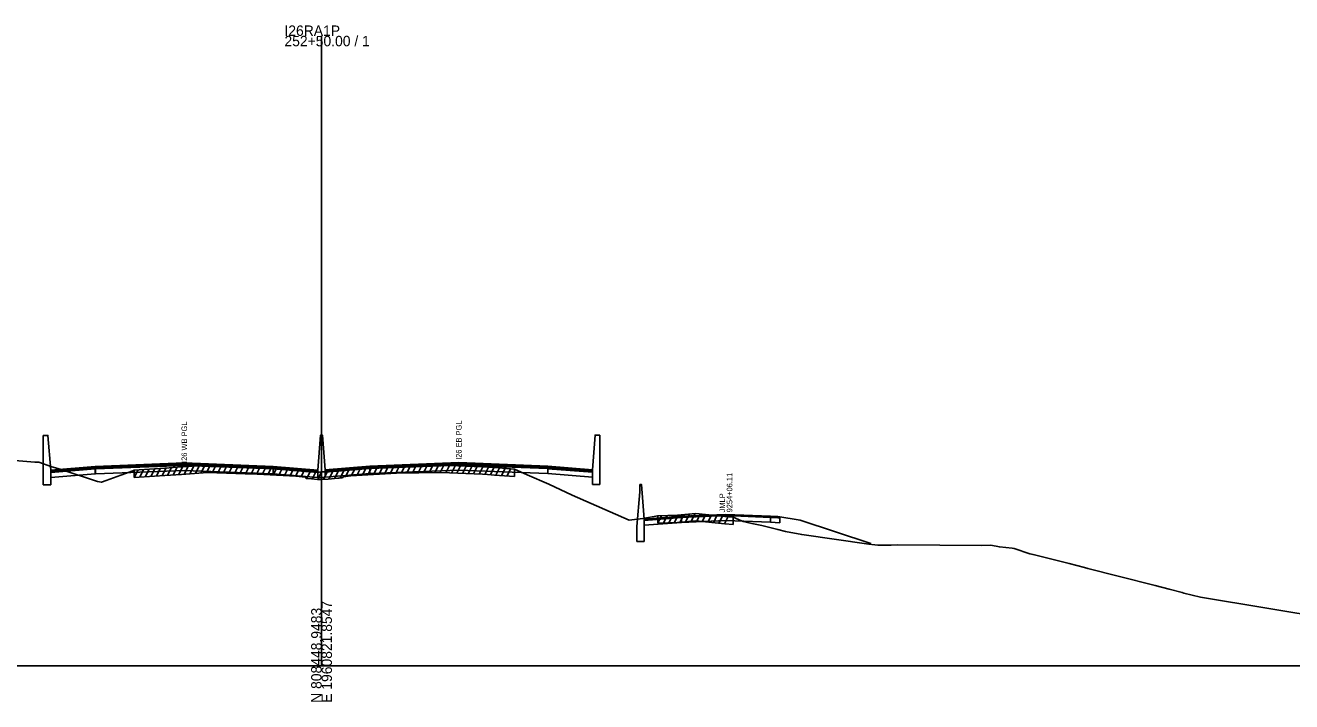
# Model space of a CAD drawing. Extents: x 1017 to 19997, y -1947 to 50737.
# Drawn here: x 10520.2 to 10861.5, y 2490.3 to 2672.7 of the extents above; entities that cross this region are included whole.
import ezdxf

# ---------------------------------------------------------------- set-up
doc = ezdxf.new("R2010")
doc.units = 0
for name, color, linetype in [('RD_GPK_XS_Cell', 7, 'Continuous'), ('RD_XS_Base', 7, 'Continuous'), ('RD_XS_ExGround', 7, 'Continuous'), ('RD_XS_ExPaveRet', 7, 'Continuous'), ('RD_XS_Greenside', 7, 'Continuous'), ('RD_XS_MedBWall', 7, 'Continuous'), ('RD_XS_Pave', 7, 'Continuous'), ('RD_XS_PaveOvlay', 7, 'Continuous'), ('RD_XS_TX_Notes', 7, 'Continuous')]:
    doc.layers.add(name, color=color, linetype=linetype)

msp = doc.modelspace()

# ---------------------------------------------------------------- linework, layer by layer
at = {"layer": 'RD_GPK_XS_Cell'}
for p, q in [((10600, 2500), (10600, 2669.82)), ((10000, 2500), (10600, 2500)), ((10600, 2500), (11200, 2500))]:
    msp.add_line(p, q, dxfattribs=at)
at = {"layer": 'RD_XS_Base'}
for points in [[(10539, 2553.05), (10527, 2552.09)], [(10527, 2552.09), (10527, 2550.75)], [(10527, 2550.75), (10539, 2551.71)], [(10539, 2551.71), (10539, 2553.05)], [(10539.05, 2551.71), (10539, 2551.71)], [(10539.05, 2553.05), (10539.05, 2551.71)], [(10539.05, 2551.71), (10563, 2552.68), (10587, 2551.72)], [(10587, 2551.72), (10587, 2553.06)], [(10599, 2552.11), (10587, 2553.06)], [(10587, 2551.72), (10599, 2550.77)], [(10599, 2550.77), (10599, 2552.11)], [(10601, 2550.86), (10601, 2552.2)], [(10613, 2551.8), (10601, 2550.86)], [(10613, 2551.8), (10613, 2553.14)], [(10660.95, 2551.8), (10637, 2552.77), (10613, 2551.8)], [(10660.95, 2551.8), (10660.95, 2553.14)], [(10661, 2551.8), (10660.95, 2551.8)], [(10661, 2553.14), (10661, 2551.8)], [(10661, 2553.13), (10673, 2552.17)], [(10661, 2551.79), (10661, 2553.13)], [(10673, 2550.83), (10661, 2551.79)], [(10673, 2552.17), (10673, 2550.83)], [(10697, 2539.99), (10687, 2539.19)], [(10697, 2539.99), (10709, 2540.47), (10721, 2539.99)], [(10697, 2538.66), (10697, 2539.99)], [(10721, 2539.99), (10721, 2538.68)], [(10721, 2539.99), (10723, 2539.91), (10723.5, 2539.89)], [(10723.5, 2539.89), (10723.5, 2538.56)], [(10687, 2539.19), (10687, 2537.86)], [(10687, 2537.86), (10697, 2538.66)], [(10721, 2538.68), (10709, 2539.14), (10697, 2538.66)], [(10723.5, 2538.56), (10721, 2538.68)]]:
    msp.add_lwpolyline(points, dxfattribs=at)
at = {"layer": 'RD_XS_ExGround'}
msp.add_lwpolyline([(10515.18, 2555.52), (10522.75, 2554.89), (10523.76, 2554.86), (10527.33, 2553.63), (10529.54, 2552.98), (10539.57, 2549.71), (10540.65, 2549.46), (10541.97, 2549.96), (10545.9, 2551.38), (10549.09, 2552.59), (10549.5, 2552.73), (10554.98, 2553.11), (10557.77, 2553.29), (10562.23, 2553.59), (10569.26, 2554.06), (10579.45, 2553.78), (10580.98, 2553.73), (10591.38, 2553.24), (10592.73, 2553.17), (10593.07, 2553.14), (10595.64, 2552.87), (10595.81, 2552.47), (10597.27, 2552.35), (10598.94, 2552.23), (10599.44, 2552.23), (10600, 2552.24), (10601.74, 2552.27), (10604.39, 2552.54), (10604.77, 2552.57), (10605.18, 2552.63), (10605.65, 2552.69), (10605.85, 2552.95), (10607.93, 2553.16), (10620.2, 2553.9), (10632.22, 2554.08), (10643.42, 2553.61), (10644.71, 2553.56), (10646.6, 2553.42), (10652.05, 2553.03), (10655.45, 2551.51), (10661.28, 2548.91), (10667.59, 2545.97), (10682.91, 2539.21), (10686.56, 2539.66), (10690.63, 2540.42), (10695.97, 2540.62), (10700.89, 2541.05), (10708.72, 2540.26), (10710.92, 2540.09), (10713.19, 2539.07), (10713.64, 2538.89), (10714.44, 2538.71), (10715.21, 2538.55), (10716.39, 2538.26), (10718.67, 2537.81), (10722.95, 2536.72), (10725.05, 2536.23), (10729.44, 2535.34), (10747.5, 2532.74), (10749.95, 2532.54), (10750.77, 2532.54), (10751.18, 2532.54), (10751.76, 2532.54), (10753.51, 2532.54), (10755.3, 2532.57), (10777.96, 2532.4), (10780.4, 2532.49), (10782.74, 2532.05), (10786.18, 2531.67), (10786.71, 2531.6), (10790.94, 2530.21), (10791.8, 2529.96), (10801.5, 2527.56), (10805.63, 2526.44), (10806.56, 2526.2), (10814.7, 2524.15), (10824.72, 2521.59), (10828.49, 2520.6), (10831.94, 2519.76), (10832.43, 2519.6), (10836.95, 2518.52), (10872.18, 2512.6)], dxfattribs=at)
at = {"layer": 'RD_XS_ExPaveRet'}
for p, q in [((10557, 2551.24), (10558.04, 2553.31)), ((10558.5, 2551.34), (10559.54, 2553.41)), ((10560, 2551.44), (10561.04, 2553.51)), ((10561.5, 2551.54), (10562.54, 2553.61)), ((10563, 2551.64), (10564.04, 2553.71)), ((10564.5, 2551.74), (10565.54, 2553.81)), ((10566, 2551.84), (10567.04, 2553.91)), ((10567.5, 2551.95), (10568.54, 2554.01)), ((10569, 2552.05), (10570, 2554.04)), ((10570.5, 2552.03), (10571.49, 2554)), ((10572, 2551.99), (10572.99, 2553.96)), ((10573.5, 2551.94), (10574.49, 2553.92)), ((10575, 2551.9), (10575.99, 2553.87)), ((10576.5, 2551.86), (10577.49, 2553.83)), ((10578, 2551.82), (10578.99, 2553.79)), ((10579.5, 2551.77), (10580.49, 2553.74)), ((10581, 2551.73), (10581.98, 2553.68)), ((10582.5, 2551.66), (10583.48, 2553.61)), ((10584, 2551.59), (10584.98, 2553.54)), ((10585.5, 2551.52), (10586.48, 2553.47)), ((10587, 2551.45), (10587.98, 2553.4)), ((10588.5, 2551.38), (10589.48, 2553.33)), ((10590, 2551.31), (10590.98, 2553.26)), ((10609.5, 2551.25), (10610.54, 2553.31)), ((10611, 2551.34), (10612.04, 2553.41)), ((10612.5, 2551.43), (10613.54, 2553.5)), ((10614, 2551.53), (10615.04, 2553.59)), ((10615.5, 2551.62), (10616.54, 2553.68)), ((10617, 2551.71), (10618.04, 2553.77)), ((10618.5, 2551.8), (10619.54, 2553.86)), ((10620, 2551.89), (10621.02, 2553.92)), ((10621.5, 2551.92), (10622.51, 2553.94)), ((10623, 2551.94), (10624.01, 2553.96)), ((10624.5, 2551.97), (10625.51, 2553.98)), ((10626, 2551.99), (10627.01, 2554)), ((10627.5, 2552.01), (10628.51, 2554.02)), ((10629, 2552.03), (10630.01, 2554.04)), ((10630.5, 2552.05), (10631.51, 2554.07)), ((10632, 2552.07), (10632.99, 2554.04)), ((10633.5, 2552.02), (10634.48, 2553.98)), ((10635, 2551.96), (10635.98, 2553.92)), ((10636.5, 2551.9), (10637.48, 2553.86)), ((10638, 2551.84), (10638.98, 2553.8)), ((10639.5, 2551.77), (10640.48, 2553.73)), ((10641, 2551.71), (10641.98, 2553.67)), ((10642.5, 2551.65), (10643.48, 2553.61)), ((10644, 2551.59), (10644.98, 2553.54)), ((10645.5, 2551.5), (10646.47, 2553.43)), ((10647, 2551.39), (10647.97, 2553.32)), ((10549.5, 2550.73), (10550.54, 2552.8)), ((10549.5, 2550.73), (10549.5, 2552.73)), ((10549.5, 2550.73), (10554.98, 2551.11)), ((10551, 2550.83), (10552.04, 2552.91)), ((10552.5, 2550.94), (10553.54, 2553.01)), ((10554, 2551.04), (10555.04, 2553.11)), ((10554.98, 2551.11), (10557.77, 2551.29)), ((10555.5, 2551.14), (10556.54, 2553.21)), ((10557.77, 2551.29), (10562.23, 2551.59)), ((10562.23, 2551.59), (10569.26, 2552.06)), ((10569.26, 2552.06), (10579.45, 2551.78)), ((10579.45, 2551.78), (10580.98, 2551.73)), ((10580.98, 2551.73), (10591.38, 2551.24)), ((10591.38, 2551.24), (10592.73, 2551.17)), ((10591.5, 2551.23), (10592.48, 2553.18)), ((10592.73, 2551.17), (10593.07, 2551.14)), ((10593, 2551.14), (10593.95, 2553.04)), ((10593.07, 2551.14), (10595.64, 2550.87)), ((10594.5, 2550.99), (10595.45, 2552.89)), ((10595.64, 2550.87), (10595.81, 2550.47)), ((10595.81, 2550.47), (10597.27, 2550.35)), ((10596, 2550.46), (10596.97, 2552.38)), ((10597.27, 2550.35), (10598.94, 2550.23)), ((10597.5, 2550.34), (10598.47, 2552.27)), ((10598.94, 2550.23), (10599.44, 2550.23)), ((10599, 2550.23), (10600.01, 2552.24)), ((10599.44, 2550.23), (10600, 2550.24)), ((10600, 2550.24), (10601.74, 2550.27)), ((10600.5, 2550.25), (10601.51, 2552.27)), ((10601.74, 2550.27), (10604.39, 2550.54)), ((10602, 2550.3), (10603.06, 2552.4)), ((10603.5, 2550.45), (10604.56, 2552.55)), ((10604.39, 2550.54), (10604.77, 2550.57)), ((10604.77, 2550.57), (10605.18, 2550.63)), ((10605, 2550.6), (10606.19, 2552.98)), ((10605.18, 2550.63), (10605.65, 2550.69)), ((10605.65, 2550.69), (10605.85, 2550.95)), ((10605.85, 2550.95), (10607.93, 2551.16)), ((10606.5, 2551.01), (10607.56, 2553.12)), ((10607.93, 2551.16), (10620.2, 2551.9)), ((10608, 2551.16), (10609.04, 2553.22)), ((10620.2, 2551.9), (10632.22, 2552.08)), ((10632.22, 2552.08), (10643.42, 2551.61)), ((10643.42, 2551.61), (10644.71, 2551.56)), ((10644.71, 2551.56), (10646.6, 2551.42)), ((10646.6, 2551.42), (10652.05, 2551.03)), ((10648.5, 2551.28), (10649.47, 2553.21)), ((10650, 2551.17), (10650.97, 2553.1)), ((10652.05, 2553.03), (10652.05, 2551.03)), ((10690.63, 2538.42), (10691.65, 2540.46)), ((10690.63, 2538.42), (10690.63, 2540.42)), ((10692.13, 2538.48), (10693.15, 2540.51)), ((10693.63, 2538.53), (10694.65, 2540.57)), ((10695.13, 2538.59), (10696.15, 2540.64)), ((10696.63, 2538.68), (10697.67, 2540.77)), ((10698.13, 2538.81), (10699.17, 2540.9)), ((10699.63, 2538.94), (10700.67, 2541.03)), ((10701.13, 2539.02), (10702.08, 2540.93)), ((10702.63, 2538.87), (10703.58, 2540.78)), ((10704.13, 2538.72), (10705.08, 2540.62)), ((10705.63, 2538.57), (10706.58, 2540.47)), ((10707.13, 2538.42), (10708.08, 2540.32)), ((10708.63, 2538.27), (10709.59, 2540.19)), ((10710.92, 2540.09), (10710.92, 2538.09)), ((10690.63, 2538.42), (10695.97, 2538.62)), ((10695.97, 2538.62), (10700.89, 2539.05)), ((10700.89, 2539.05), (10708.72, 2538.26)), ((10708.72, 2538.26), (10710.92, 2538.09))]:
    msp.add_line(p, q, dxfattribs=at)
at = {"layer": 'RD_XS_Greenside'}
for points in [[(10723, 2540.23), (10729, 2539.27)], [(10729, 2539.27), (10748.03, 2532.92)]]:
    msp.add_lwpolyline(points, dxfattribs=at)
at = {"layer": 'RD_XS_MedBWall'}
for points in [[(10527, 2552.77), (10526.25, 2562.11), (10525, 2562.11)], [(10525, 2562.11), (10525, 2548.77)], [(10599, 2552.77), (10599.75, 2562.19), (10600.25, 2562.19), (10601, 2552.85)], [(10673, 2552.85), (10673.75, 2562.19), (10675, 2562.19)], [(10675, 2562.19), (10675, 2548.85)], [(10527, 2548.77), (10527, 2552.77)], [(10599, 2550.77), (10599, 2552.77)], [(10601, 2550.77), (10599, 2550.77)], [(10601, 2552.85), (10601, 2550.77)], [(10673, 2548.85), (10673, 2552.85)], [(10525, 2548.77), (10527, 2548.77)], [(10675, 2548.85), (10673, 2548.85)], [(10685.75, 2546.85), (10685, 2537.51)], [(10687, 2539.51), (10686.25, 2548.85), (10685.75, 2548.85)], [(10685.75, 2548.85), (10685.75, 2546.85)], [(10685, 2537.51), (10685, 2533.51)], [(10687, 2533.51), (10687, 2539.51)], [(10685, 2533.51), (10687, 2533.51)]]:
    msp.add_lwpolyline(points, dxfattribs=at)
at = {"layer": 'RD_XS_Pave'}
for points in [[(10539, 2553.39), (10527, 2552.43)], [(10539, 2553.05), (10539, 2553.39)], [(10539.05, 2553.39), (10563, 2554.36), (10587, 2553.4)], [(10587, 2553.06), (10563, 2554.02), (10539.05, 2553.05)], [(10539.05, 2553.05), (10539.05, 2553.39)], [(10587, 2553.4), (10587, 2553.06)], [(10587, 2553.4), (10599, 2552.45)], [(10613, 2553.48), (10601, 2552.54)], [(10660.95, 2553.48), (10637, 2554.44), (10613, 2553.48)], [(10613, 2553.14), (10637, 2554.11), (10660.95, 2553.14)], [(10613, 2553.48), (10613, 2553.14)], [(10660.95, 2553.14), (10660.95, 2553.48)], [(10660.95, 2553.48), (10661, 2553.48)], [(10661, 2553.48), (10661, 2553.14)], [(10661, 2553.13), (10661, 2553.47)], [(10527, 2552.43), (10527, 2552.09)], [(10539.05, 2553.05), (10539, 2553.05)], [(10599, 2552.45), (10599, 2552.11)], [(10601, 2552.2), (10613, 2553.14)], [(10601, 2552.54), (10601, 2552.2)], [(10661, 2553.14), (10660.95, 2553.14)], [(10673, 2552.51), (10673, 2552.17)]]:
    msp.add_lwpolyline(points, dxfattribs=at)
at = {"layer": 'RD_XS_PaveOvlay'}
for points in [[(10539, 2553.73), (10527, 2552.77)], [(10539.05, 2553.73), (10539, 2553.73)], [(10539, 2553.73), (10539, 2553.39)], [(10539, 2553.39), (10539.05, 2553.39)], [(10539.05, 2553.73), (10563, 2554.69), (10587, 2553.73)], [(10539.05, 2553.39), (10539.05, 2553.73)], [(10587, 2553.73), (10587, 2553.4)], [(10587, 2553.73), (10599, 2552.77)], [(10613, 2553.81), (10601, 2552.85)], [(10660.95, 2553.82), (10637, 2554.77), (10613, 2553.81)], [(10613, 2553.81), (10613, 2553.48)], [(10660.95, 2553.48), (10660.95, 2553.82)], [(10660.95, 2553.82), (10661, 2553.81)], [(10661, 2553.81), (10661, 2553.48)], [(10661, 2553.81), (10673, 2552.85)], [(10661, 2553.47), (10661, 2553.81)], [(10673, 2552.51), (10661, 2553.47)], [(10527, 2552.77), (10527, 2552.43)], [(10599, 2552.77), (10599, 2552.45)], [(10601, 2552.85), (10601, 2552.54)], [(10673, 2552.85), (10673, 2552.51)], [(10697, 2540.31), (10687, 2539.51)], [(10687, 2539.19), (10697, 2539.99)], [(10697, 2540.31), (10709, 2540.79), (10721, 2540.31)], [(10721, 2539.99), (10709, 2540.47), (10697, 2539.99)], [(10697, 2539.99), (10697, 2540.31)], [(10721, 2540.31), (10721, 2539.99)], [(10721, 2540.31), (10723, 2540.23)], [(10723, 2539.91), (10721, 2539.99)], [(10723, 2540.23), (10723, 2539.91)], [(10687, 2539.51), (10687, 2539.19)]]:
    msp.add_lwpolyline(points, dxfattribs=at)

# ---------------------------------------------------------------- texts
at = {"layer": 'RD_GPK_XS_Cell'}
for s, p in [('252+50.00 / 1', (10590, 2667.02)), ('I26RA1P', (10590, 2669.82))]:
    msp.add_text(s, height=2.8, dxfattribs=at).set_placement(p)
for s, p in [('E 1960821.8547', (10602.8, 2490)), ('N 808448.9483', (10600, 2490))]:
    msp.add_text(s, height=2.8, rotation=90, dxfattribs=at).set_placement(p)
at = {"layer": 'RD_XS_TX_Notes'}
for s, p in [('I26 WB PGL', (10563.75, 2554.69)), ('I26 EB PGL', (10637.75, 2555.51)), (' 9254+06.11', (10710.73, 2540.79)), (' JMLP', (10708.77, 2540.79))]:
    msp.add_text(s, height=1.5, rotation=90, dxfattribs=at).set_placement(p)

doc.saveas('drawing.dxf')
